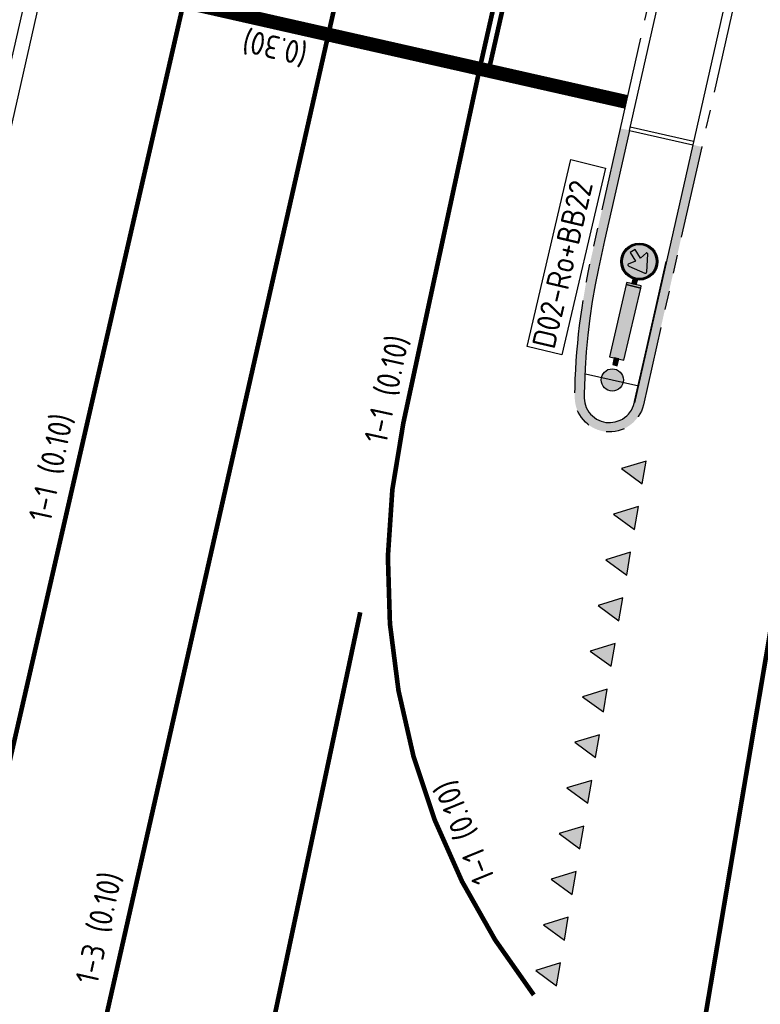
# Model space of a CAD drawing. Header units: metres. Extents: x 116958 to 118326, y 475500 to 477904.
# Tile 862 of 1001: x 117597 to 117613, y 476749 to 476770. Entities that reach past the tile are written whole.
import ezdxf

# ---------------------------------------------------------------- set-up
doc = ezdxf.new("R2010")
doc.units = ezdxf.units.M
doc.header["$LTSCALE"] = 0.2
for name, pattern in [('200-1-1', [10, 5, -5]), ('200-1-3', [20, 5, -15]), ('VH-TROTTOIRBAND_180-200', [20, 10, -2, 2, -2, 2, -2])]:
    doc.linetypes.add(name, pattern=pattern)
doc.layers.get('0').update_dxf_attribs({"color": 6})
for name, color, linetype in [('N-WE-IE-MEUBILAIR_WEGMEUBILAIR_LICHTMAST-G', 2, 'Continuous'), ('N-WE-IE-MEUBILAIR_WEGMEUBILAIR_VERKEERSBORD-G', 7, 'Continuous'), ('N-WE-VH-GOOT_TEGEL-300', 251, 'Continuous'), ('N-WE-VH-KANTOPSLUITING_ACHTERKANTBAND-G', 251, 'Continuous'), ('N-WE-VH-KANTOPSLUITING_OPSLUITBAND_80X200-G', 251, 'Continuous'), ('N-WE-VH-KANTOPSLUITING_TROTTOIRBAND_180 200-G', 251, 'VH-TROTTOIRBAND_180-200'), ('N-WE-VH-KANTOPSLUITING_TROTTOIRBAND_180 200-WIT', 251, 'VH-TROTTOIRBAND_180-200'), ('N-WE-VW-MARKERING_DWARS_DRIEHOEK_5050-S', 1, 'Continuous'), ('N-WE-VW-MARKERING_DWARS_STOPSTREEP_030-G', 1, 'Continuous'), ('N-WE-VW-MARKERING_LANGS_STREEP_100_100_010-G', 1, '200-1-1'), ('N-WE-VW-MARKERING_LANGS_STREEP_100_300_010-G', 1, '200-1-3'), ('N-WE-VW-MARKERING_LANGS_STREEP_GETROKKEN_010-G', 1, 'Continuous'), ('N-WE-VW-MARKERING_LANGS_STREEP_GETROKKEN_3X010-G', 1, 'Continuous'), ('N-WE-VW-MARKERING_TEKST-G', 7, 'Continuous'), ('to-xx-bibcontour', 7, 'Continuous'), ('to-xx-bibkleur', 7, 'Continuous')]:
    doc.layers.add(name, color=color, linetype=linetype)
doc.styles.get("Standard").update_dxf_attribs({"font": 'isocp.shx'})

# ---------------------------------------------------------------- blocks, each defined once
blk = doc.blocks.new('Symblm')
h = blk.add_hatch(color=256)
edge = h.paths.add_edge_path()
edge.add_arc((0, 0), 241, 0, 360)
blk.add_line((-590, 0), (590, 0))
blk.add_circle((0, 0), 241)
blk = doc.blocks.new('Haaitnd')
blk.add_lwpolyline([(500, 0), (0, 0), (250, -500), (500, 0)])
blk.add_solid([(0, 0), (500, 0), (250, -500)])
blk = doc.blocks.new('D02ro_BB22')
at = {"layer": 'to-xx-bibkleur'}
h = blk.add_hatch(color=150, dxfattribs=at)
h.dxf.hatch_style = 1
h.paths.add_polyline_path([(0.2, 1.15, 1), (-0.2, 1.15, 1)])
h.paths.add_polyline_path([(-0.19, 1.15, -1), (0.19, 1.15, -1)], flags=16)
h.paths.add_polyline_path([(-0.183, 1.15, -1), (0.183, 1.15, -1)], flags=0)
h.paths.add_polyline_path([(-0.019, 1.006), (-0.019, 1.133, 0.222669), (-0.049, 1.183), (-0.039, 1.14), (-0.039, 1.137), (-0.041, 1.135), (-0.042, 1.132), (-0.047, 1.132), (-0.134, 1.197), (-0.137, 1.2), (-0.137, 1.202), (-0.137, 1.204), (-0.134, 1.207), (-0.047, 1.272), (-0.042, 1.272), (-0.041, 1.27), (-0.039, 1.267), (-0.039, 1.264), (-0.049, 1.221, -0.281264), (0.001, 1.187, -0.281264), (0.051, 1.221), (0.04, 1.264), (0.041, 1.267), (0.042, 1.27), (0.044, 1.272), (0.048, 1.272), (0.136, 1.207), (0.138, 1.204), (0.139, 1.202), (0.138, 1.2), (0.136, 1.197), (0.048, 1.132), (0.044, 1.132), (0.042, 1.135), (0.041, 1.137), (0.04, 1.14), (0.051, 1.183, 0.222669), (0.02, 1.133), (0.02, 1.006)], flags=0)
h = blk.add_hatch(color=255, dxfattribs=at)
h.paths.add_polyline_path([(-0.112, 1.094), (-0.112, 1.089), (-0.112, 1.084), (-0.105, 1.077), (-0.101, 1.076), (0.087, 1.043), (0.095, 1.043), (0.101, 1.046), (0.104, 1.052), (0.104, 1.06), (0.07, 1.248), (0.069, 1.252), (0.062, 1.259), (0.057, 1.259), (0.053, 1.259), (0.003, 1.188), (-0.075, 1.266), (-0.119, 1.221), (-0.042, 1.144)], flags=0)
edge = h.paths.add_edge_path(flags=16)
edge.add_arc((0, 1.15), 0.183, 0, 360)
edge = h.paths.add_edge_path()
edge.add_arc((0, 1.15), 0.19, 0, 360)
h = blk.add_hatch(color=150, dxfattribs=at)
h.dxf.hatch_style = 1
h.paths.add_polyline_path([(-0.183, 1.15, 1), (0.183, 1.15, 1)])
h.paths.add_polyline_path([(0.104, 1.06), (0.104, 1.052), (0.101, 1.046), (0.095, 1.043), (0.087, 1.043), (-0.101, 1.076), (-0.105, 1.077), (-0.112, 1.084), (-0.112, 1.089), (-0.112, 1.094), (-0.042, 1.144), (-0.119, 1.221), (-0.075, 1.266), (0.003, 1.188), (0.053, 1.259), (0.057, 1.259), (0.062, 1.259), (0.069, 1.252), (0.07, 1.248)], flags=16)
for color, points in [(250, [(-0.08, 0.875), (0.08, 0.875), (0.08, 0.9), (-0.08, 0.9)]), (50, [(-0.08, 0.075), (0.08, 0.075), (0.08, 0.875), (-0.08, 0.875)]), (253, [(-0.025, 0.9), (0.025, 0.9), (0.025, 0.95), (-0.025, 0.95)]), (253, [(-0.025, 0), (0.025, 0), (0.025, 0.075), (-0.025, 0.075)])]:
    blk.add_hatch(color=color, dxfattribs=at).paths.add_polyline_path(points)
at = {"layer": 'to-xx-bibcontour', "color": 7}
for points in [[(-0.112, 1.094), (-0.112, 1.089), (-0.112, 1.084), (-0.105, 1.077), (-0.101, 1.076), (0.087, 1.043), (0.095, 1.043), (0.101, 1.046), (0.104, 1.052), (0.104, 1.06), (0.07, 1.248), (0.069, 1.252), (0.062, 1.259), (0.057, 1.259), (0.053, 1.259), (0.003, 1.188), (-0.075, 1.266), (-0.119, 1.221), (-0.042, 1.144)], [(-0.08, 0.875), (0.08, 0.875), (0.08, 0.9), (-0.08, 0.9)], [(-0.08, 0.075), (0.08, 0.075), (0.08, 0.875), (-0.08, 0.875)], [(-0.025, 0.9), (0.025, 0.9), (0.025, 0.95), (-0.025, 0.95)], [(-0.025, 0), (0.025, 0), (0.025, 0.075), (-0.025, 0.075)]]:
    blk.add_lwpolyline(points, close=True, dxfattribs=at)
for radius in [0.2, 0.19, 0.183]:
    blk.add_circle((0, 1.15), radius, dxfattribs=at)
at = {"layer": 'to-xx-bibkleur', "color": 255}
blk.add_lwpolyline([(-0.112, 1.094), (-0.112, 1.089), (-0.112, 1.084), (-0.105, 1.077), (-0.101, 1.076), (0.087, 1.043), (0.095, 1.043), (0.101, 1.046), (0.104, 1.052), (0.104, 1.06), (0.07, 1.248), (0.069, 1.252), (0.062, 1.259), (0.057, 1.259), (0.053, 1.259), (0.003, 1.188), (-0.075, 1.266), (-0.119, 1.221), (-0.042, 1.144)], close=True, dxfattribs=at)
at = {"layer": 'to-xx-bibkleur', "color": 250}
for points in [[(-0.08, 0.875), (0.08, 0.875), (0.08, 0.9), (-0.08, 0.9)], [(-0.08, 0.075), (0.08, 0.075), (0.08, 0.875), (-0.08, 0.875)], [(-0.025, 0.9), (0.025, 0.9), (0.025, 0.95), (-0.025, 0.95)], [(-0.025, 0), (0.025, 0), (0.025, 0.075), (-0.025, 0.075)]]:
    blk.add_lwpolyline(points, close=True, dxfattribs=at)
at = {"layer": 'to-xx-bibkleur', "color": 150}
blk.add_circle((0, 1.15), 0.2, dxfattribs=at)
at = {"layer": 'to-xx-bibkleur', "color": 255}
for radius in [0.19, 0.183]:
    blk.add_circle((0, 1.15), radius, dxfattribs=at)

msp = doc.modelspace()

# ---------------------------------------------------------------- hatches: boundary and pattern name
at = {"layer": 'N-WE-VH-KANTOPSLUITING_ACHTERKANTBAND-G'}
h = msp.add_hatch(color=252, dxfattribs=at)
h.dxf.hatch_style = 1
edge = h.paths.add_edge_path()
edge.add_spline(control_points=[(117609.523, 476762.87), (117609.614, 476763.777), (117609.815, 476764.666)], knot_values=[2.099669, 2.099669, 2.099669, 2.22272, 2.22272, 2.22272], weights=[0.997464, 0.996841, 1], degree=2, periodic=0)
edge.add_spline(control_points=[(117609.815, 476764.666), (117610.124, 476766.036), (117610.434, 476767.405)], knot_values=[1.099669, 1.099669, 1.099669, 2.099669, 2.099669, 2.099669], weights=[1, 1, 1], degree=2, periodic=0)
edge.add_spline(control_points=[(117610.434, 476767.405), (117610.367, 476767.423)], knot_values=[1.09786, 1.09786, 1.099669, 1.099669], weights=[1, 1], degree=1, periodic=0)
edge.add_spline(control_points=[(117610.367, 476767.423), (117610.33, 476767.428)], knot_values=[1.030366, 1.030366, 1.09786, 1.09786], weights=[1, 1], degree=1, periodic=0)
edge.add_line((117610.33, 476767.428), (117610.239, 476767.449))
edge.add_line((117610.239, 476767.449), (117609.62, 476764.71))
edge.add_arc((117624.25, 476761.402), 15, 167.2595, 174.2094)
edge.add_line((117609.327, 476762.916), (117609.523, 476762.87))
h = msp.add_hatch(color=252, dxfattribs=at)
h.dxf.hatch_style = 1
edge = h.paths.add_edge_path()
edge.add_spline(control_points=[(117611.8, 476767.096), (117611.484, 476765.701), (117610.539, 476761.521)], knot_values=[5.241261, 5.241261, 5.241261, 5.445053, 5.445053, 5.445053], weights=[1, 1, 1], degree=2, periodic=0)
edge.add_spline(control_points=[(117610.539, 476761.521), (117610.429, 476761.037), (117609.937, 476761.096)], knot_values=[3.773244, 3.773244, 3.773244, 5.241261, 5.241261, 5.241261], weights=[1, 0.742495, 1], degree=2, periodic=0)
edge.add_spline(control_points=[(117609.937, 476761.096), (117609.444, 476761.155), (117609.453, 476761.651)], knot_values=[2.305226, 2.305226, 2.305226, 3.773244, 3.773244, 3.773244], weights=[1, 0.742495, 1], degree=2, periodic=0)
edge.add_spline(control_points=[(117609.453, 476761.651), (117609.463, 476762.262), (117609.523, 476762.87)], knot_values=[2.22272, 2.22272, 2.22272, 2.305226, 2.305226, 2.305226], weights=[1, 0.997882, 0.997464], degree=2, periodic=0)
edge.add_line((117609.523, 476762.87), (117609.327, 476762.916))
edge.add_arc((117624.25, 476761.402), 15, 174.2094, 179.0371)
edge.add_arc((117610.002, 476761.642), 0.75, 179.0371, 217.2052)
edge.add_arc((117610.002, 476761.642), 0.75, 217.2052, 237.2227)
edge.add_arc((117610.002, 476761.642), 0.75, 237.2227, 347.2595)
edge.add_line((117610.734, 476761.476), (117611.994, 476767.049))
edge.add_line((117611.994, 476767.049), (117611.8, 476767.096))

# ---------------------------------------------------------------- linework, layer by layer
at = {"layer": 'N-WE-IE-MEUBILAIR_WEGMEUBILAIR_VERKEERSBORD-G'}
msp.add_lwpolyline([(117608.221, 476762.739), (117609.165, 476766.777), (117609.915, 476766.593), (117608.971, 476762.555)], close=True, dxfattribs=at)
at = {"layer": 'N-WE-VH-GOOT_TEGEL-300', "flags": 128}
msp.add_lwpolyline([(117624.467, 476875.265), (117624.759, 476875.199), (117613.828, 476826.852, -0.080612), (117611.396, 476820.82), (117609.436, 476817.581, 0.080612), (117607.076, 476811.728), (117596.434, 476764.661, -0.416874), (117584.025, 476756.907), (117584.092, 476757.191)], format="xyb", dxfattribs=at)
at = {"layer": 'N-WE-VH-KANTOPSLUITING_ACHTERKANTBAND-G', "flags": 128}
msp.add_lwpolyline([(117636.167, 476875.581), (117624.087, 476824.73, 0.024098), (117622.311, 476815.241, -0.021381), (117620.787, 476806.847), (117610.539, 476761.521)], format="xyb", dxfattribs=at)
for points in [[(117610.434, 476767.405), (117620.191, 476810.558)], [(117610.434, 476767.405), (117610.14, 476766.103), (117609.896, 476765.025), (117609.762, 476764.424), (117609.692, 476764.067), (117609.631, 476763.708), (117609.579, 476763.347), (117609.535, 476762.985), (117609.501, 476762.622), (117609.475, 476762.259), (117609.459, 476761.895), (117609.454, 476761.713), (117609.453, 476761.668), (117609.453, 476761.657), (117609.453, 476761.651), (117609.453, 476761.65), (117609.452, 476761.647), (117609.453, 476761.622), (117609.466, 476761.519), (117609.501, 476761.416), (117609.526, 476761.366), (117609.557, 476761.319), (117609.593, 476761.275), (117609.633, 476761.235), (117609.676, 476761.199), (117609.722, 476761.168), (117609.821, 476761.123), (117609.921, 476761.098), (117610.021, 476761.092), (117610.127, 476761.106), (117610.232, 476761.142), (117610.282, 476761.168), (117610.329, 476761.199), (117610.373, 476761.235), (117610.413, 476761.275), (117610.477, 476761.364), (117610.522, 476761.46), (117610.536, 476761.509), (117610.538, 476761.515), (117610.538, 476761.518), (117610.539, 476761.519), (117610.539, 476761.52), (117610.539, 476761.52), (117610.539, 476761.522), (117610.541, 476761.53), (117610.545, 476761.545), (117610.773, 476762.555), (117611.229, 476764.574)], [(117610.452, 476767.483), (117611.817, 476767.174)]]:
    msp.add_lwpolyline(points, dxfattribs=at)
at = {"layer": 'N-WE-VH-KANTOPSLUITING_OPSLUITBAND_80X200-G', "flags": 128}
msp.add_lwpolyline([(117610.434, 476767.405), (117611.8, 476767.096)], dxfattribs=at)
at = {"layer": 'N-WE-VH-KANTOPSLUITING_TROTTOIRBAND_180 200-G', "flags": 128}
for points in [[(117584.094, 476757.199, 0.416874), (117596.142, 476764.727), (117606.783, 476811.794, -0.080612), (117609.179, 476817.736), (117611.139, 476820.976, 0.080612), (117613.535, 476826.918), (117624.467, 476875.265, 0.752158), (117623.625, 476875.729, -0.248179), (117618.252, 476874.071), (117609.812, 476875.969)], [(117636.362, 476875.534), (117624.282, 476824.683, 0.024098), (117622.51, 476815.214, -0.021381), (117620.982, 476806.803), (117611.994, 476767.05)]]:
    msp.add_lwpolyline(points, format="xyb", dxfattribs=at)
msp.add_lwpolyline([(117610.239, 476767.449), (117619.996, 476810.602)], dxfattribs=at)
at = {"layer": 'N-WE-VH-KANTOPSLUITING_TROTTOIRBAND_180 200-WIT', "flags": 128}
msp.add_lwpolyline([(117611.994, 476767.05), (117610.734, 476761.476, -0.902163), (117609.253, 476761.654, -0.051435), (117609.62, 476764.71), (117610.239, 476767.449)], format="xyb", dxfattribs=at)
at = {"layer": 'N-WE-VW-MARKERING_DWARS_STOPSTREEP_030-G', "const_width": 0.3, "flags": 128}
msp.add_lwpolyline([(117610.368, 476768.021), (117597.835, 476770.855)], dxfattribs=at)
at = {"layer": 'N-WE-VW-MARKERING_LANGS_STREEP_100_100_010-G', "const_width": 0.1, "flags": 128}
for points in [[(117596.07, 476749.499), (117600.843, 476770.328)], [(117604.62, 476756.994), (117600.977, 476739.819)]]:
    msp.add_lwpolyline(points, dxfattribs=at)
msp.add_lwpolyline([(117607.198, 476768.738), (117605.55, 476761.08, 0.221541), (117608.367, 476748.726)], format="xyb", dxfattribs=at)
at = {"layer": 'N-WE-VW-MARKERING_LANGS_STREEP_100_300_010-G', "flags": 128}
msp.add_lwpolyline([(117636.868, 476862.588, 0.1, 0.1, 0), (117627.204, 476821.904, 0.1, 0.1, 0.021571), (117625.631, 476813.731, 0.1, 0.1, -0.018854), (117624.201, 476806.075, 0.1, 0.1, 0), (117614.837, 476764.659, 0.1, 0.1, 0), (117609.095, 476730.617, 0, 0, 0)], format="xyseb", dxfattribs=at)
at = {"layer": 'N-WE-VW-MARKERING_LANGS_STREEP_100_300_010-G', "const_width": 0.1, "flags": 128}
msp.add_lwpolyline([(117595.86, 476733.781), (117603.898, 476769.33)], dxfattribs=at)
at = {"layer": 'N-WE-VW-MARKERING_LANGS_STREEP_GETROKKEN_010-G', "const_width": 0.1, "flags": 128}
msp.add_lwpolyline([(117603.964, 476769.623), (117606.169, 476779.377)], dxfattribs=at)
at = {"layer": 'N-WE-VW-MARKERING_LANGS_STREEP_GETROKKEN_3X010-G', "const_width": 0.1, "flags": 128}
for points in [[(117607.231, 476768.884), (117609.437, 476778.638)], [(117607.426, 476768.84), (117609.632, 476778.594)]]:
    msp.add_lwpolyline(points, dxfattribs=at)

# ---------------------------------------------------------------- block references
at = {"layer": 'N-WE-IE-MEUBILAIR_WEGMEUBILAIR_LICHTMAST-G', "xscale": 0.0009999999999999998, "yscale": 0.0009999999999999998, "zscale": 0.0009999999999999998, "rotation": 347.2595187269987}
msp.add_blockref('Symblm', (117610.063, 476762.014), dxfattribs=at)
at = {"layer": 'N-WE-IE-MEUBILAIR_WEGMEUBILAIR_VERKEERSBORD-G', "xscale": 2, "yscale": 2, "zscale": 2, "rotation": 346.7493564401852}
msp.add_blockref('D02ro_BB22', (117610.12, 476762.333), dxfattribs=at)
at = {"layer": 'N-WE-VW-MARKERING_DWARS_DRIEHOEK_5050-S', "xscale": 0.001, "yscale": 0.001, "zscale": 0.001, "rotation": 260.3200040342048}
for p in [(117610.795, 476760.262), (117610.626, 476759.276), (117610.458, 476758.29), (117610.29, 476757.304), (117610.122, 476756.319), (117609.954, 476755.333), (117609.786, 476754.347), (117609.618, 476753.361), (117609.449, 476752.375), (117609.281, 476751.39), (117609.113, 476750.404), (117608.945, 476749.418)]:
    msp.add_blockref('Haaitnd', p, dxfattribs=at)

# ---------------------------------------------------------------- texts
at = {"layer": 'N-WE-IE-MEUBILAIR_WEGMEUBILAIR_VERKEERSBORD-G'}
msp.add_text('D02-Ro+BB22', height=0.5, rotation=76.8394, dxfattribs=at).set_placement((117608.81, 476762.659))
at = {"layer": 'N-WE-VW-MARKERING_TEKST-G'}
for s, rotation, p in [('(0.30)', 166.7753, (117603.516, 476769.282)), ('1-1 (0.10)', 77.6768, (117605.184, 476760.614)), ('1-1 (0.10)', 77.6768, (117597.936, 476758.921)), ('1-1 (0.10)', 112.1166, (117607.541, 476751.243)), ('1-3 (0.10)', 77.2595, (117598.947, 476748.93))]:
    msp.add_text(s, height=0.5, rotation=rotation, dxfattribs=at).set_placement(p)

doc.saveas('drawing.dxf')
